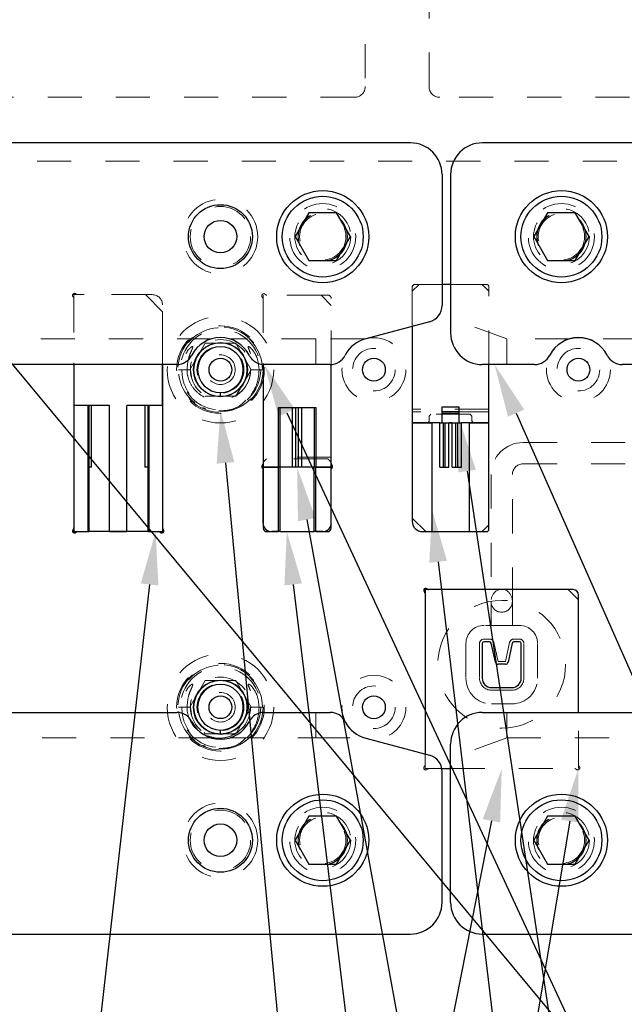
# Model space of a CAD drawing. Header units: inches. Extents: x 1880 to 2363, y -453 to -54.
# Tile 367 of 656: x 2041.19 to 2042.97, y -267.57 to -264.69. Entities that reach past the tile are written whole.
import ezdxf

# ---------------------------------------------------------------- set-up
doc = ezdxf.new("R2010")
doc.units = ezdxf.units.IN
doc.header["$LTSCALE"] = 0.5
doc.header["$MEASUREMENT"] = 0
doc.linetypes.add('HIDDEN', pattern=[0.225, 0.15, -0.075])
for name, color, linetype in [('DIE-M-S', 8, 'Continuous'), ('DIE-M-S2', 1, 'Continuous'), ('DIE-M-S3', 8, 'Continuous'), ('DSS-M-S', 53, 'Continuous'), ('RAI-M-S', 8, 'Continuous'), ('SID-M-S', 105, 'Continuous'), ('SVD-M-S', 8, 'Continuous')]:
    doc.layers.add(name, color=color, linetype=linetype)

msp = doc.modelspace()

# ---------------------------------------------------------------- linework, layer by layer
at = {"layer": 'DIE-M-S', "linetype": 'HIDDEN', "lineweight": 18}
for p, q in [((2042.34429, -265.47112), (2042.34429, -265.58671)), ((2042.43179, -265.46362), (2042.35179, -265.46362)), ((2042.56179, -265.46362), (2042.45679, -265.46362)), ((2042.56929, -265.69852), (2042.56929, -265.47112)), ((2041.58179, -265.49362), (2041.36275, -265.49362)), ((2042.09679, -265.49496), (2041.91775, -265.49496)), ((2041.35179, -265.50458), (2041.35179, -265.69852)), ((2041.61179, -265.69852), (2041.61179, -265.52362)), ((2041.90679, -265.50592), (2041.90679, -265.6984)), ((2042.10679, -265.6984), (2042.10679, -265.50496)), ((2042.83179, -266.87267), (2042.83179, -266.71872)), ((2042.38179, -266.84043), (2042.38179, -266.87267)), ((2042.39275, -266.88362), (2042.43106, -266.88362)), ((2042.45679, -266.88362), (2042.82084, -266.88362))]:
    msp.add_line(p, q, dxfattribs=at)
at = {"layer": 'DIE-M-S', "linetype": 'Continuous', "lineweight": 25}
for p, q in [((2042.45679, -265.46362), (2042.43179, -265.46362)), ((2042.34429, -265.58671), (2042.34429, -266.15862)), ((2041.35179, -265.69852), (2041.35179, -265.81862)), ((2041.61179, -265.81862), (2041.61179, -265.69852)), ((2041.90679, -265.6984), (2041.90679, -265.989)), ((2042.10679, -265.989), (2042.10679, -265.6984)), ((2042.56929, -266.18112), (2042.56929, -265.69852)), ((2041.90679, -266.00345), (2041.90679, -266.17862)), ((2042.10679, -266.17862), (2042.10679, -266.00345)), ((2041.45679, -266.18862), (2041.50679, -266.18862)), ((2041.91679, -266.18862), (2041.95179, -266.18862)), ((2042.06179, -266.18862), (2042.09679, -266.18862)), ((2042.37429, -266.18862), (2042.40179, -266.18862)), ((2042.51179, -266.18862), (2042.56179, -266.18862)), ((2042.81679, -266.35862), (2042.39275, -266.35862)), ((2042.38179, -266.36958), (2042.38179, -266.84043)), ((2042.83179, -266.71872), (2042.83179, -266.37362)), ((2042.43106, -266.88362), (2042.45679, -266.88362))]:
    msp.add_line(p, q, dxfattribs=at)
at = {"layer": 'DIE-M-S', "linetype": 'HIDDEN', "lineweight": 18}
for centre in [(2042.08179, -265.32352), (2042.78179, -265.32352), (2042.08179, -267.09372), (2042.78179, -267.09372)]:
    msp.add_circle(centre, 0.068, dxfattribs=at)
at = {"layer": 'DIE-M-S', "linetype": 'Continuous', "lineweight": 25}
for centre, radius in [((2041.78179, -265.71362), 0.079), ((2042.23179, -265.71362), 0.0335), ((2042.83179, -265.71362), 0.0335), ((2041.78179, -266.70362), 0.079), ((2042.23179, -266.70362), 0.0335)]:
    msp.add_circle(centre, radius, dxfattribs=at)
at = {"layer": 'DIE-M-S', "linetype": 'HIDDEN', "lineweight": 18}
for centre, radius, start, end in [((2042.35179, -265.47112), 0.0075, 90, 180), ((2042.56179, -265.47112), 0.0075, 0, 90), ((2041.35391, -265.49574), 0.006, 42.59227, 227.40773), ((2041.34579, -265.50458), 0.006, 0, 47.40773), ((2041.36275, -265.48762), 0.006, 222.59227, 270), ((2041.58179, -265.52362), 0.03, 0, 90), ((2041.90891, -265.49708), 0.006, 42.59227, 227.40773), ((2041.90079, -265.50592), 0.006, 0, 47.40773), ((2041.91775, -265.48896), 0.006, 222.59227, 270), ((2042.09679, -265.50496), 0.01, 0, 90), ((2042.38391, -266.8815), 0.006, 132.59227, 317.40773), ((2042.37579, -266.87267), 0.006, 312.59227, 0), ((2042.39275, -266.88962), 0.006, 90, 137.40773), ((2042.82084, -266.88962), 0.006, 42.59227, 90), ((2042.82967, -266.8815), 0.006, 222.59227, 47.40773), ((2042.83779, -266.87267), 0.006, 180, 227.40773)]:
    msp.add_arc(centre, radius, start, end, dxfattribs=at)
at = {"layer": 'DIE-M-S', "linetype": 'Continuous', "lineweight": 25}
for centre, radius, start, end in [((2041.90079, -265.989), 0.006, 312.59227, 0), ((2042.11279, -265.989), 0.006, 180, 227.40773), ((2041.90891, -265.99784), 0.006, 132.59227, 249.29519), ((2042.10467, -265.99784), 0.006, 290.70481, 47.40773), ((2042.37429, -266.15862), 0.03, 180, 270), ((2041.35391, -266.1865), 0.006, 132.59227, 317.40773), ((2041.34579, -266.17767), 0.006, 312.59227, 0), ((2041.36275, -266.19462), 0.006, 90, 137.40773), ((2041.60084, -266.19462), 0.006, 42.59227, 90), ((2041.60967, -266.1865), 0.006, 222.59227, 47.40773), ((2041.61779, -266.17767), 0.006, 180, 227.40773), ((2041.91679, -266.17862), 0.01, 180, 270), ((2042.09679, -266.17862), 0.01, 270, 0), ((2042.56179, -266.18112), 0.0075, 270, 0), ((2042.38391, -266.36074), 0.006, 42.59227, 227.40773), ((2042.37579, -266.36958), 0.006, 0, 47.40773), ((2042.39275, -266.35262), 0.006, 222.59227, 270), ((2042.81679, -266.37362), 0.015, 0, 90)]:
    msp.add_arc(centre, radius, start, end, dxfattribs=at)
at = {"layer": 'DIE-M-S2', "linetype": 'HIDDEN', "lineweight": 18}
for p, q in [((2042.36429, -265.46362), (2042.34429, -265.48362)), ((2042.43179, -265.46362), (2042.36429, -265.46362)), ((2042.54929, -265.46362), (2042.45679, -265.46362)), ((2042.56929, -265.48362), (2042.54929, -265.46362)), ((2041.56179, -265.49362), (2041.35179, -265.49362)), ((2041.35179, -265.49362), (2041.35179, -265.69852)), ((2041.56179, -265.49362), (2041.61179, -265.54362)), ((2041.90679, -265.49496), (2041.90679, -265.6984)), ((2042.07679, -265.49496), (2041.90679, -265.49496)), ((2042.10679, -265.52496), (2042.07679, -265.49496)), ((2042.34429, -265.48362), (2042.34429, -265.58671)), ((2042.56929, -265.69852), (2042.56929, -265.48362)), ((2042.10679, -265.6984), (2042.10679, -265.52496)), ((2041.61179, -265.54362), (2041.61179, -265.69852)), ((2042.56929, -265.82952), (2042.34429, -265.82952)), ((2042.56929, -265.83702), (2042.34429, -265.83702)), ((2042.39929, -265.84452), (2042.39429, -265.84952)), ((2042.51429, -265.84452), (2042.39929, -265.84452)), ((2042.51929, -265.84952), (2042.51429, -265.84452)), ((2042.39429, -265.84952), (2042.39429, -265.86202)), ((2042.51929, -265.84952), (2042.51929, -265.86202)), ((2042.10679, -265.96996), (2041.90679, -265.96996)), ((2041.91679, -265.97496), (2041.90679, -265.98496)), ((2042.09679, -265.97496), (2041.91679, -265.97496)), ((2042.10679, -265.98496), (2042.09679, -265.97496)), ((2042.83179, -266.88362), (2042.83179, -266.71872)), ((2042.38179, -266.84043), (2042.38179, -266.88362)), ((2042.38179, -266.88362), (2042.43106, -266.88362)), ((2042.45679, -266.88362), (2042.83179, -266.88362))]:
    msp.add_line(p, q, dxfattribs=at)
at = {"layer": 'DIE-M-S2', "linetype": 'Continuous', "lineweight": 25}
for p, q in [((2042.45679, -265.46362), (2042.43179, -265.46362)), ((2042.34429, -265.58671), (2042.34429, -265.86952)), ((2041.35179, -265.69852), (2041.35179, -265.81862)), ((2041.61179, -265.69852), (2041.61179, -265.81862)), ((2041.90679, -265.6984), (2041.90679, -265.99996)), ((2042.10679, -265.99996), (2042.10679, -265.6984)), ((2042.56929, -265.86952), (2042.56929, -265.69852)), ((2041.35179, -265.81862), (2041.35179, -266.18862)), ((2041.39229, -265.81862), (2041.35179, -265.81862)), ((2041.39229, -265.81862), (2041.39229, -266.18862)), ((2041.39529, -265.81862), (2041.39229, -265.81862)), ((2041.39529, -265.81862), (2041.39529, -266.18862)), ((2041.40315, -265.81862), (2041.39529, -265.81862)), ((2041.40315, -265.99996), (2041.40315, -265.81862)), ((2041.45679, -265.81862), (2041.40315, -265.81862)), ((2041.45679, -266.18862), (2041.45679, -265.81862)), ((2041.50679, -266.18862), (2041.50679, -265.81862)), ((2041.56044, -265.81862), (2041.50679, -265.81862)), ((2041.56044, -265.81862), (2041.56044, -265.99996)), ((2041.56829, -265.81862), (2041.56044, -265.81862)), ((2041.56829, -265.81862), (2041.56829, -266.18862)), ((2041.57129, -265.81862), (2041.56829, -265.81862)), ((2041.57129, -265.81862), (2041.57129, -266.18862)), ((2041.61179, -265.81862), (2041.57129, -265.81862)), ((2041.61179, -265.81862), (2041.61179, -266.18862)), ((2041.95179, -265.99996), (2041.95179, -265.82496)), ((2041.95179, -265.82496), (2041.95679, -265.82496)), ((2041.95679, -265.82496), (2041.99265, -265.82496)), ((2041.95679, -265.99996), (2041.95679, -265.82496)), ((2041.99265, -265.99996), (2041.99265, -265.82496)), ((2041.99265, -265.82496), (2042.00315, -265.82496)), ((2042.00315, -265.99996), (2042.00315, -265.82496)), ((2042.00315, -265.82496), (2042.01044, -265.82496)), ((2042.01044, -265.99996), (2042.01044, -265.82496)), ((2042.01044, -265.82496), (2042.02094, -265.82496)), ((2042.02094, -265.99996), (2042.02094, -265.82496)), ((2042.02094, -265.82496), (2042.05679, -265.82496)), ((2042.05679, -265.82496), (2042.05679, -265.99996)), ((2042.05679, -265.82496), (2042.06179, -265.82496)), ((2042.06179, -265.82496), (2042.06179, -265.99996)), ((2042.43179, -265.83636), (2042.43179, -265.82236)), ((2042.43179, -265.82236), (2042.48179, -265.82236)), ((2042.43179, -265.83636), (2042.48179, -265.83636)), ((2042.43179, -265.84136), (2042.43179, -265.83636)), ((2042.43179, -265.84136), (2042.48179, -265.84136)), ((2042.43179, -265.86952), (2042.43179, -265.84136)), ((2042.48179, -265.83636), (2042.48179, -265.82236)), ((2042.48179, -265.84136), (2042.48179, -265.83636)), ((2042.48179, -265.86952), (2042.48179, -265.84136)), ((2042.34429, -265.86952), (2042.34429, -266.14862)), ((2042.40179, -265.86952), (2042.34429, -265.86952)), ((2042.34429, -265.86952), (2042.40179, -265.86952)), ((2042.40179, -265.86952), (2042.40179, -266.18862)), ((2042.42494, -265.86952), (2042.40179, -265.86952)), ((2042.42494, -265.99996), (2042.42494, -265.86952)), ((2042.42494, -265.86952), (2042.43594, -265.86952)), ((2042.43594, -265.99996), (2042.43594, -265.86952)), ((2042.43594, -265.86952), (2042.44094, -265.86952)), ((2042.44094, -265.99996), (2042.44094, -265.86952)), ((2042.44094, -265.86952), (2042.45194, -265.86952)), ((2042.45194, -265.99996), (2042.45194, -265.86952)), ((2042.46164, -265.86952), (2042.45194, -265.86952)), ((2042.45194, -265.86952), (2042.46164, -265.86952)), ((2042.46164, -265.99996), (2042.46164, -265.86952)), ((2042.46164, -265.86952), (2042.47264, -265.86952)), ((2042.47264, -265.99996), (2042.47264, -265.86952)), ((2042.47264, -265.86952), (2042.47764, -265.86952)), ((2042.47764, -265.99996), (2042.47764, -265.86952)), ((2042.47764, -265.86952), (2042.48864, -265.86952)), ((2042.48864, -265.99996), (2042.48864, -265.86952)), ((2042.51179, -265.86952), (2042.48864, -265.86952)), ((2042.51179, -266.18862), (2042.51179, -265.86952)), ((2042.56929, -265.86952), (2042.51179, -265.86952)), ((2042.51179, -265.86952), (2042.56929, -265.86952)), ((2042.56929, -266.16862), (2042.56929, -265.86952)), ((2041.40315, -265.99996), (2041.39529, -265.99996)), ((2041.56829, -265.99996), (2041.56044, -265.99996)), ((2041.90679, -266.16362), (2041.90679, -265.99996)), ((2041.95179, -265.99996), (2041.90679, -265.99996)), ((2041.90679, -265.99996), (2041.95179, -265.99996)), ((2041.95179, -266.18862), (2041.95179, -265.99996)), ((2041.95648, -265.99996), (2041.95179, -265.99996)), ((2041.95679, -265.99996), (2041.95179, -265.99996)), ((2041.95648, -266.18862), (2041.95648, -265.99996)), ((2041.99265, -265.99996), (2041.95679, -265.99996)), ((2042.00315, -265.99996), (2041.99265, -265.99996)), ((2042.02094, -265.99996), (2042.00315, -265.99996)), ((2042.01044, -265.99996), (2042.00315, -265.99996)), ((2042.02094, -265.99996), (2042.01044, -265.99996)), ((2042.05679, -265.99996), (2042.02094, -265.99996)), ((2042.06179, -265.99996), (2042.05679, -265.99996)), ((2042.05711, -266.18862), (2042.05711, -265.99996)), ((2042.06179, -265.99996), (2042.05711, -265.99996)), ((2042.06179, -266.18862), (2042.06179, -265.99996)), ((2042.10679, -265.99996), (2042.06179, -265.99996)), ((2042.06179, -265.99996), (2042.10679, -265.99996)), ((2042.10679, -266.16362), (2042.10679, -265.99996)), ((2042.42494, -265.99996), (2042.43594, -265.99996)), ((2042.43594, -265.99996), (2042.44094, -265.99996)), ((2042.44094, -265.99996), (2042.45194, -265.99996)), ((2042.46164, -265.99996), (2042.47264, -265.99996)), ((2042.47264, -265.99996), (2042.47764, -265.99996)), ((2042.47764, -265.99996), (2042.48864, -265.99996)), ((2042.34429, -266.14862), (2042.38429, -266.18862)), ((2041.35179, -266.18862), (2041.39229, -266.18862)), ((2041.39229, -266.18862), (2041.39529, -266.18862)), ((2041.45679, -266.18862), (2041.39529, -266.18862)), ((2041.50679, -266.18862), (2041.45679, -266.18862)), ((2041.56829, -266.18862), (2041.50679, -266.18862)), ((2041.56829, -266.18862), (2041.57129, -266.18862)), ((2041.57129, -266.18862), (2041.61179, -266.18862)), ((2041.95179, -266.18862), (2041.93179, -266.18862)), ((2041.95648, -266.18862), (2041.95179, -266.18862)), ((2041.95648, -266.18862), (2042.05711, -266.18862)), ((2042.06179, -266.18862), (2042.05711, -266.18862)), ((2042.08179, -266.18862), (2042.06179, -266.18862)), ((2042.38429, -266.18862), (2042.40179, -266.18862)), ((2042.40179, -266.18862), (2042.51179, -266.18862)), ((2042.51179, -266.18862), (2042.54929, -266.18862)), ((2042.54929, -266.18862), (2042.56929, -266.16862)), ((2042.80179, -266.35862), (2042.38179, -266.35862)), ((2042.38179, -266.35862), (2042.38179, -266.84043)), ((2042.83179, -266.38862), (2042.80179, -266.35862)), ((2042.83179, -266.71872), (2042.83179, -266.38862)), ((2042.57105, -266.51145), (2042.55479, -266.51145)), ((2042.65879, -266.51145), (2042.64254, -266.51145)), ((2042.54962, -266.51662), (2042.54962, -266.61862)), ((2042.5884, -266.57145), (2042.5761, -266.51551)), ((2042.63749, -266.51551), (2042.62518, -266.57145)), ((2042.66396, -266.61862), (2042.66396, -266.51662)), ((2042.61754, -266.57759), (2042.59605, -266.57759)), ((2042.57679, -266.64579), (2042.63679, -266.64579)), ((2042.43106, -266.88362), (2042.45679, -266.88362))]:
    msp.add_line(p, q, dxfattribs=at)
at = {"layer": 'DIE-M-S2', "linetype": 'HIDDEN', "lineweight": 18}
for centre, start, end in [((2042.38679, -265.86202), 270, 0), ((2042.52679, -265.86202), 180, 270)]:
    msp.add_arc(centre, 0.0075, start, end, dxfattribs=at)
at = {"layer": 'DIE-M-S2', "linetype": 'Continuous', "lineweight": 25}
for centre, radius, start, end in [((2041.93179, -266.16362), 0.025, 180, 270), ((2042.08179, -266.16362), 0.025, 270, 0), ((2042.55479, -266.51662), 0.00517, 90, 180), ((2042.57105, -266.51662), 0.00517, 12.40742, 90), ((2042.64254, -266.51662), 0.00517, 90, 167.59258), ((2042.65879, -266.51662), 0.00517, 0, 90), ((2042.59605, -266.56976), 0.00783, 192.40742, 270), ((2042.61754, -266.56976), 0.00783, 270, 347.59258), ((2042.57679, -266.61862), 0.02717, 180, 270), ((2042.63679, -266.61862), 0.02717, 270, 0)]:
    msp.add_arc(centre, radius, start, end, dxfattribs=at)
at = {"layer": 'DIE-M-S3', "linetype": 'HIDDEN', "lineweight": 18}
for p, q in [((2042.20627, -263.95862), (2042.20627, -264.88362)), ((2042.39377, -264.88362), (2042.39377, -263.95862)), ((2042.17502, -264.91487), (2035.43179, -264.91487)), ((2044.78179, -264.91487), (2042.42502, -264.91487)), ((2040.64429, -265.10237), (2044.56929, -265.10237)), ((2041.81526, -265.71362), (2041.81526, -265.71362)), ((2041.8251, -265.71362), (2041.8251, -265.71362)), ((2041.85069, -265.71362), (2041.85069, -265.71362)), ((2041.86053, -265.71362), (2041.86053, -265.71362)), ((2041.78179, -265.83173), (2041.78179, -265.83173)), ((2044.56929, -265.92737), (2042.66929, -265.92737)), ((2042.66929, -265.98987), (2043.81929, -265.98987)), ((2042.57554, -266.02112), (2042.57554, -266.39362)), ((2042.63804, -266.39362), (2042.63804, -266.02112)), ((2042.57554, -266.39362), (2042.57554, -266.46362)), ((2042.63804, -266.46362), (2042.63804, -266.39362)), ((2042.65879, -266.46362), (2042.55479, -266.46362)), ((2042.57105, -266.50362), (2042.55479, -266.50362)), ((2042.65879, -266.50362), (2042.64254, -266.50362)), ((2042.50179, -266.51662), (2042.50179, -266.61862)), ((2042.54179, -266.51662), (2042.54179, -266.61862)), ((2042.59605, -266.56976), (2042.58374, -266.51383)), ((2042.62984, -266.51383), (2042.61754, -266.56976)), ((2042.67179, -266.61862), (2042.67179, -266.51662)), ((2042.71179, -266.61862), (2042.71179, -266.51662)), ((2042.61754, -266.56976), (2042.59605, -266.56976)), ((2042.57679, -266.65362), (2042.63679, -266.65362)), ((2041.81526, -266.70362), (2041.81526, -266.70362)), ((2041.8251, -266.70362), (2041.8251, -266.70362)), ((2041.85069, -266.70362), (2041.85069, -266.70362)), ((2041.86053, -266.70362), (2041.86053, -266.70362)), ((2042.57679, -266.69362), (2042.63679, -266.69362)), ((2041.78179, -266.82173), (2041.78179, -266.82173))]:
    msp.add_line(p, q, dxfattribs=at)
for centre, radius in [((2041.78179, -265.32352), 0.10937), ((2041.78179, -265.71362), 0.125), ((2041.78179, -265.71362), 0.11811), ((2041.78179, -265.71362), 0.0689), ((2041.78179, -265.71362), 0.04331), ((2042.23179, -265.71362), 0.0625), ((2042.83179, -265.71362), 0.0625), ((2041.78179, -266.70362), 0.125), ((2041.78179, -266.70362), 0.11811), ((2041.78179, -266.70362), 0.0689), ((2042.23179, -266.70362), 0.0625), ((2041.78179, -266.70362), 0.04331), ((2041.78179, -267.09372), 0.10938)]:
    msp.add_circle(centre, radius, dxfattribs=at)
at = {"layer": 'DIE-M-S3', "linetype": 'Continuous', "lineweight": 25}
for centre in [(2041.78179, -265.71362), (2041.78179, -266.70362)]:
    msp.add_circle(centre, 0.03346, dxfattribs=at)
at = {"layer": 'DIE-M-S3', "linetype": 'HIDDEN', "lineweight": 18}
for centre, radius, start, end in [((2042.17502, -264.88362), 0.03125, 270, 0), ((2042.42502, -264.88362), 0.03125, 180, 270), ((2042.66929, -266.02112), 0.09375, 90, 180), ((2042.66929, -266.02112), 0.03125, 90, 180), ((2042.60679, -266.39362), 0.03125, 180, 0), ((2042.55479, -266.51662), 0.053, 90, 180), ((2042.65879, -266.51662), 0.053, 0, 90), ((2042.55479, -266.51662), 0.013, 90, 180), ((2042.57105, -266.51662), 0.013, 12.40742, 90), ((2042.64254, -266.51662), 0.013, 90, 167.59258), ((2042.65879, -266.51662), 0.013, 0, 90), ((2042.57679, -266.61862), 0.075, 180, 270), ((2042.57679, -266.61862), 0.035, 180, 270), ((2042.63679, -266.61862), 0.035, 270, 0), ((2042.63679, -266.61862), 0.075, 270, 0)]:
    msp.add_arc(centre, radius, start, end, dxfattribs=at)
at = {"layer": 'DIE-M-S3', "linetype": 'Continuous', "lineweight": 25}
for centre, radius, start, end in [((2041.78179, -265.71362), 0.07874, 0, 270), ((2041.78179, -265.71362), 0.06693, 0, 270), ((2041.78179, -265.71362), 0.07874, 270, 0), ((2041.78179, -265.71362), 0.06693, 270, 0), ((2041.78179, -266.70362), 0.07874, 0, 270), ((2041.78179, -266.70362), 0.06693, 0, 270), ((2041.78179, -266.70362), 0.07874, 270, 0), ((2041.78179, -266.70362), 0.06693, 270, 0)]:
    msp.add_arc(centre, radius, start, end, dxfattribs=at)
at = {"layer": 'DIE-M-S3', "linetype": 'HIDDEN', "lineweight": 18}
msp.add_ellipse((2042.60679, -266.39362), major_axis=(0, -0.03608), ratio=0.8660254, start_param=1.5707963, end_param=4.712389, dxfattribs=at)
at = {"layer": 'DIE-M-S3', "linetype": 'Continuous', "lineweight": 25}
for points in [[(2041.78179, -265.79236), (2041.78179, -265.79215), (2041.78179, -265.79172), (2041.78179, -265.78853), (2041.78179, -265.78455), (2041.78179, -265.78185), (2041.78179, -265.78055)], [(2041.78179, -266.78236), (2041.78179, -266.78215), (2041.78179, -266.78172), (2041.78179, -266.77853), (2041.78179, -266.77455), (2041.78179, -266.77185), (2041.78179, -266.77055)]]:
    msp.add_open_spline(points, degree=3, knots=[0, 0, 0, 0, 0.2702613, 0.5624294, 0.7897364, 1, 1, 1, 1], dxfattribs=at)
at = {"layer": 'DSS-M-S', "linetype": 'HIDDEN', "lineweight": 18}
for centre, radius in [((2041.78179, -265.71362), 0.1285), ((2042.23179, -265.71362), 0.09375), ((2042.83179, -265.71362), 0.09375), ((2042.60679, -266.57759), 0.1875), ((2041.78179, -266.70362), 0.1285), ((2042.23179, -266.70362), 0.09375)]:
    msp.add_circle(centre, radius, dxfattribs=at)
at = {"layer": 'RAI-M-S', "linetype": 'Continuous', "lineweight": 25}
for p, q in [((2042.33879, -265.04852), (2038.92479, -265.04852)), ((2046.06379, -265.04852), (2042.54979, -265.04852)), ((2042.43179, -265.14152), (2042.43179, -265.52511)), ((2042.45679, -265.14152), (2042.45679, -265.60552)), ((2042.39455, -265.57345), (2042.20781, -265.62273)), ((2041.65335, -265.69852), (2041.16024, -265.69852)), ((2042.10335, -265.69852), (2041.91024, -265.69852)), ((2042.70335, -265.69852), (2042.54979, -265.69852)), ((2043.30335, -265.69852), (2042.96024, -265.69852)), ((2041.16024, -266.71872), (2041.65335, -266.71872)), ((2041.91024, -266.71872), (2042.10335, -266.71872)), ((2042.54979, -266.71872), (2043.30335, -266.71872)), ((2042.20781, -266.79451), (2042.39455, -266.84379)), ((2042.45679, -267.27572), (2042.45679, -266.81172)), ((2042.43179, -267.27572), (2042.43179, -266.89214)), ((2038.92479, -267.36872), (2042.33879, -267.36872)), ((2042.54979, -267.36872), (2046.06379, -267.36872))]:
    msp.add_line(p, q, dxfattribs=at)
at = {"layer": 'RAI-M-S', "linetype": 'HIDDEN', "lineweight": 18}
for p, q in [((2042.62164, -265.62362), (2042.45679, -265.56362)), ((2041.75466, -265.62362), (2041.05892, -265.62362)), ((2042.06116, -265.62362), (2041.80892, -265.62362)), ((2042.20466, -265.62362), (2042.06116, -265.62362)), ((2042.06116, -265.69852), (2042.06116, -265.62362)), ((2042.62164, -265.69852), (2042.62164, -265.62362)), ((2042.80466, -265.62362), (2042.62164, -265.62362)), ((2043.40466, -265.62362), (2042.85892, -265.62362)), ((2042.06116, -266.79362), (2042.06116, -266.71872)), ((2042.62164, -266.79362), (2042.62164, -266.71872)), ((2041.05892, -266.79362), (2041.75466, -266.79362)), ((2041.80892, -266.79362), (2042.06116, -266.79362)), ((2042.06116, -266.79362), (2042.20466, -266.79362)), ((2042.62164, -266.79362), (2042.45679, -266.85362)), ((2042.62164, -266.79362), (2043.40466, -266.79362))]:
    msp.add_line(p, q, dxfattribs=at)
at = {"layer": 'RAI-M-S', "linetype": 'Continuous', "lineweight": 25}
for centre in [(2041.78179, -265.32352), (2041.78179, -267.09372)]:
    msp.add_circle(centre, 0.09375, dxfattribs=at)
at = {"layer": 'RAI-M-S', "linetype": 'HIDDEN', "lineweight": 18}
for centre in [(2042.08179, -265.32352), (2042.78179, -265.32352), (2042.08179, -267.09372), (2042.78179, -267.09372)]:
    msp.add_circle(centre, 0.097, dxfattribs=at)
at = {"layer": 'RAI-M-S', "linetype": 'Continuous', "lineweight": 25}
for centre, radius, start, end in [((2042.33879, -265.14152), 0.093, 0, 90), ((2042.54979, -265.14152), 0.093, 90, 180), ((2042.38179, -265.52511), 0.05, 284.78377, 0), ((2042.54979, -265.60552), 0.093, 180, 270), ((2041.78179, -265.71362), 0.094, 26.87743, 153.12257), ((2042.23179, -265.71362), 0.094, 104.78377, 153.12257), ((2042.83179, -265.71362), 0.094, 26.87743, 153.12257), ((2041.65335, -265.64852), 0.05, 270, 333.12257), ((2041.91024, -265.64852), 0.05, 206.87743, 270), ((2042.10335, -265.64852), 0.05, 270, 333.12257), ((2042.70335, -265.64852), 0.05, 270, 333.12257), ((2042.96024, -265.64852), 0.05, 206.87743, 270), ((2041.65335, -266.76872), 0.05, 26.87743, 90), ((2041.91024, -266.76872), 0.05, 90, 153.12257), ((2042.10335, -266.76872), 0.05, 26.87743, 90), ((2042.54979, -266.81172), 0.093, 90, 180), ((2041.78179, -266.70362), 0.094, 206.87743, 333.12257), ((2042.23179, -266.70362), 0.094, 206.87743, 255.21623), ((2042.38179, -266.89214), 0.05, 0, 75.21623), ((2042.33879, -267.27572), 0.093, 270, 0), ((2042.54979, -267.27572), 0.093, 180, 270)]:
    msp.add_arc(centre, radius, start, end, dxfattribs=at)
at = {"layer": 'SID-M-S'}
for p, q in [((2036.43968, -260.00322), (2048.11871, -274.06005)), ((2041.97602, -265.83997), (2045.78647, -274.03358)), ((2042.64883, -265.84118), (2046.27277, -274.03209)), ((2041.79638, -265.98705), (2042.55053, -274.01648)), ((2042.50506, -266.01109), (2043.80204, -274.61017)), ((2042.03476, -266.15343), (2043.46816, -274.01876)), ((2042.4203, -266.27705), (2043.41603, -274.60937)), ((2041.57396, -266.34363), (2040.70372, -274.01687)), ((2041.99519, -266.34347), (2043.00541, -274.60944)), ((2042.57657, -267.03667), (2041.19776, -274.01929)), ((2042.80625, -267.03752), (2041.64766, -274.01824))]:
    msp.add_line(p, q, dxfattribs=at)
for points in [[(2041.95244, -265.85094), (2041.91024, -265.69852), (2041.95244, -265.85094), (2041.99959, -265.82901)], [(2042.62506, -265.8517), (2042.58572, -265.69852), (2042.62506, -265.8517), (2042.67261, -265.83066)], [(2041.77049, -265.98948), (2041.78179, -265.83173), (2041.77049, -265.98948), (2041.82227, -265.98462)], [(2042.47935, -266.01497), (2042.48179, -265.85683), (2042.47935, -266.01497), (2042.53077, -266.00721)], [(2042.00918, -266.15809), (2042.00679, -265.99996), (2042.00918, -266.15809), (2042.06034, -266.14877)], [(2042.39449, -266.28014), (2042.40179, -266.12215), (2042.39449, -266.28014), (2042.44612, -266.27397)], [(2041.54813, -266.3407), (2041.59154, -266.18862), (2041.54813, -266.3407), (2041.5998, -266.34656)], [(2041.96938, -266.34662), (2041.97626, -266.18862), (2041.96938, -266.34662), (2042.02099, -266.34032)], [(2042.55106, -267.03163), (2042.60679, -266.88362), (2042.55106, -267.03163), (2042.60208, -267.0417)], [(2042.7806, -267.03326), (2042.83179, -266.88362), (2042.7806, -267.03326), (2042.8319, -267.04177)]]:
    msp.add_solid(points, dxfattribs=at)
at = {"layer": 'SVD-M-S', "linetype": 'Continuous', "lineweight": 25}
for p, q in [((2042.0412, -265.25321), (2042.0006, -265.32352)), ((2042.12239, -265.25321), (2042.0412, -265.25321)), ((2042.16298, -265.32352), (2042.12239, -265.25321)), ((2042.7412, -265.25321), (2042.7006, -265.32352)), ((2042.82239, -265.25321), (2042.7412, -265.25321)), ((2042.86298, -265.32352), (2042.82239, -265.25321)), ((2042.0006, -265.32352), (2042.0412, -265.39383)), ((2042.12239, -265.39383), (2042.16298, -265.32352)), ((2042.7006, -265.32352), (2042.7412, -265.39383)), ((2042.82239, -265.39383), (2042.86298, -265.32352)), ((2042.0412, -265.39383), (2042.12239, -265.39383)), ((2042.7412, -265.39383), (2042.82239, -265.39383)), ((2042.0412, -267.02341), (2042.0006, -267.09372)), ((2042.12239, -267.02341), (2042.0412, -267.02341)), ((2042.16298, -267.09372), (2042.12239, -267.02341)), ((2042.7412, -267.02341), (2042.7006, -267.09372)), ((2042.82239, -267.02341), (2042.7412, -267.02341)), ((2042.86298, -267.09372), (2042.82239, -267.02341)), ((2042.0006, -267.09372), (2042.0412, -267.16403)), ((2042.12239, -267.16403), (2042.16298, -267.09372)), ((2042.7006, -267.09372), (2042.7412, -267.16403)), ((2042.82239, -267.16403), (2042.86298, -267.09372)), ((2042.0412, -267.16403), (2042.12239, -267.16403)), ((2042.7412, -267.16403), (2042.82239, -267.16403))]:
    msp.add_line(p, q, dxfattribs=at)
at = {"layer": 'SVD-M-S', "linetype": 'HIDDEN', "lineweight": 18}
for p, q in [((2041.69161, -265.71362), (2041.7367, -265.63552)), ((2041.7367, -265.63552), (2041.82688, -265.63552)), ((2041.82688, -265.63552), (2041.87197, -265.71362)), ((2041.67094, -265.71362), (2041.65854, -265.71362)), ((2041.69341, -265.71362), (2041.65867, -265.71362)), ((2041.69354, -265.71362), (2041.67094, -265.71362)), ((2041.6983, -265.74129), (2041.69354, -265.71362)), ((2041.87197, -265.71362), (2041.82688, -265.79172)), ((2041.90496, -265.71362), (2041.87012, -265.71362)), ((2041.87017, -265.71362), (2041.90491, -265.71362)), ((2041.90504, -265.71362), (2041.87023, -265.71362)), ((2041.83369, -265.78559), (2041.81526, -265.79488)), ((2041.82688, -265.79172), (2041.7367, -265.79172)), ((2041.69161, -266.70362), (2041.7367, -266.62552)), ((2041.7367, -266.62552), (2041.82688, -266.62552)), ((2041.82688, -266.62552), (2041.87197, -266.70362)), ((2041.67094, -266.70362), (2041.65854, -266.70362)), ((2041.69341, -266.70362), (2041.65867, -266.70362)), ((2041.69354, -266.70362), (2041.67094, -266.70362)), ((2041.69436, -266.70839), (2041.69161, -266.70362)), ((2041.6983, -266.73129), (2041.69354, -266.70362)), ((2041.87197, -266.70362), (2041.82688, -266.78172)), ((2041.90496, -266.70362), (2041.87012, -266.70362)), ((2041.87017, -266.70362), (2041.90491, -266.70362)), ((2041.90504, -266.70362), (2041.87023, -266.70362)), ((2041.7367, -266.78172), (2041.73423, -266.77745)), ((2041.82688, -266.78172), (2041.7367, -266.78172)), ((2041.83369, -266.77559), (2041.81526, -266.78488))]:
    msp.add_line(p, q, dxfattribs=at)
at = {"layer": 'SVD-M-S', "linetype": 'Continuous', "lineweight": 25}
for centre, radius in [((2042.08179, -265.32352), 0.135), ((2042.08179, -265.32352), 0.1186), ((2042.78179, -265.32352), 0.135), ((2042.78179, -265.32352), 0.1186), ((2041.78179, -265.32352), 0.04775), ((2042.08179, -267.09372), 0.135), ((2042.78179, -267.09372), 0.135), ((2042.08179, -267.09372), 0.1186), ((2042.78179, -267.09372), 0.1186), ((2041.78179, -267.09372), 0.04775)]:
    msp.add_circle(centre, radius, dxfattribs=at)
at = {"layer": 'SVD-M-S', "linetype": 'HIDDEN', "lineweight": 18}
for centre, radius in [((2041.78179, -265.32352), 0.0885), ((2042.08179, -265.32352), 0.082), ((2042.78179, -265.32352), 0.082), ((2042.08179, -265.32352), 0.07247), ((2042.08179, -265.32352), 0.0722), ((2042.08179, -265.32352), 0.07168), ((2042.78179, -265.32352), 0.07247), ((2042.78179, -265.32352), 0.0722), ((2042.78179, -265.32352), 0.07168), ((2041.78179, -265.71362), 0.15625), ((2041.78179, -265.71362), 0.08825), ((2041.78179, -265.71362), 0.078), ((2041.78179, -266.70362), 0.15625), ((2041.78179, -266.70362), 0.08825), ((2041.78179, -266.70362), 0.078), ((2041.78179, -267.09372), 0.0885), ((2042.08179, -267.09372), 0.082), ((2042.08179, -267.09372), 0.07247), ((2042.08179, -267.09372), 0.0722), ((2042.08179, -267.09372), 0.07168), ((2042.78179, -267.09372), 0.082), ((2042.78179, -267.09372), 0.07247), ((2042.78179, -267.09372), 0.0722), ((2042.78179, -267.09372), 0.07168)]:
    msp.add_circle(centre, radius, dxfattribs=at)
for centre in [(2041.78179, -265.71362), (2041.78179, -266.70362)]:
    msp.add_arc(centre, 0.12325, 0, 315.72721, dxfattribs=at)
for points, knots in [([(2041.68367, -265.71362), (2041.68468, -265.70178), (2041.68618, -265.68408), (2041.69363, -265.66485), (2041.69774, -265.65557), (2041.69968, -265.65091), (2041.70044, -265.6485), (2041.70063, -265.64726), (2041.70058, -265.64658), (2041.70044, -265.64619), (2041.7002, -265.64593), (2041.69991, -265.64579), (2041.69943, -265.64574), (2041.69826, -265.64598), (2041.69453, -265.64816), (2041.68556, -265.65712), (2041.67384, -265.67686), (2041.66873, -265.69837), (2041.66846, -265.71142), (2041.66841, -265.71362)], [0, 0, 0, 0, 0.2379614, 0.3558648, 0.4139563, 0.4430096, 0.4576723, 0.4650202, 0.468145, 0.4713047, 0.4731896, 0.4750753, 0.4777409, 0.4826796, 0.4989153, 0.5638328, 0.7365381, 0.9556022, 1, 1, 1, 1]), ([(2041.89517, -265.71362), (2041.8941, -265.70238), (2041.8922, -265.68223), (2041.88028, -265.66023), (2041.87069, -265.64945), (2041.86589, -265.64622), (2041.86447, -265.64579), (2041.86399, -265.64574), (2041.86359, -265.64582), (2041.86332, -265.64598), (2041.86311, -265.64626), (2041.86297, -265.64675), (2041.863, -265.64824), (2041.86482, -265.65352), (2041.87069, -265.66607), (2041.87813, -265.6869), (2041.87931, -265.7046), (2041.87991, -265.71362)], [0, 0, 0, 0, 0.2257023, 0.4042496, 0.4931466, 0.5153527, 0.5191338, 0.5229358, 0.5250771, 0.5272378, 0.5291333, 0.5319246, 0.5373757, 0.5588102, 0.6434775, 0.8183439, 1, 1, 1, 1]), ([(2041.69001, -265.7843), (2041.68386, -265.77381), (2041.67107, -265.752), (2041.66932, -265.72673), (2041.66841, -265.71362)], [0, 0, 0, 0, 0.48118328, 1, 1, 1, 1]), ([(2041.68367, -265.71362), (2041.68377, -265.7166), (2041.6842, -265.72996), (2041.69144, -265.75358), (2041.71075, -265.77956), (2041.73791, -265.79772), (2041.76923, -265.80585), (2041.801, -265.80334), (2041.82972, -265.79083), (2041.85254, -265.76993), (2041.86417, -265.74834), (2041.86802, -265.7339), (2041.86918, -265.7275), (2041.86959, -265.72446), (2041.8699, -265.72147), (2041.87007, -265.71924), (2041.87021, -265.71646), (2041.87022, -265.71458), (2041.87023, -265.71362)], [0, 0, 0, 0, 0.03098211, 0.13909616, 0.2504876, 0.36232093, 0.47307836, 0.5820155, 0.68890031, 0.79398709, 0.89894063, 0.9391461, 0.94917767, 0.96667595, 0.97104888, 0.98044093, 0.98998471, 1, 1, 1, 1]), ([(2041.89517, -265.71362), (2041.89422, -265.72672), (2041.89232, -265.75301), (2041.87893, -265.77569), (2041.87221, -265.78707)], [0, 0, 0, 0, 0.4982217, 1, 1, 1, 1]), ([(2041.87004, -265.79966), (2041.86883, -265.80087), (2041.85797, -265.81171), (2041.83343, -265.82782), (2041.79357, -265.83778), (2041.75407, -265.83299), (2041.72568, -265.82198), (2041.71465, -265.81038), (2041.71261, -265.80823)], [0, 0, 0, 0, 0.0296945, 0.2651226, 0.4965645, 0.7242061, 0.9489615, 1, 1, 1, 1]), ([(2041.85648, -265.80276), (2041.8527, -265.80683), (2041.84008, -265.82048), (2041.81193, -265.83304), (2041.78815, -265.83412), (2041.77737, -265.83461)], [0, 0, 0, 0, 0.1888255, 0.6321303, 1, 1, 1, 1]), ([(2041.73803, -265.82745), (2041.73565, -265.82722), (2041.73295, -265.82696), (2041.73079, -265.82547), (2041.73054, -265.8253)], [0, 0, 0, 0, 0.8839994, 1, 1, 1, 1]), ([(2041.68367, -266.70362), (2041.68468, -266.69178), (2041.68618, -266.67408), (2041.69363, -266.65485), (2041.69774, -266.64557), (2041.69968, -266.64091), (2041.70044, -266.6385), (2041.70063, -266.63726), (2041.70058, -266.63658), (2041.70044, -266.63619), (2041.7002, -266.63593), (2041.69991, -266.63579), (2041.69943, -266.63574), (2041.69826, -266.63598), (2041.69453, -266.63816), (2041.68556, -266.64712), (2041.67384, -266.66686), (2041.66873, -266.68837), (2041.66846, -266.70142), (2041.66841, -266.70362)], [0, 0, 0, 0, 0.2379614, 0.3558648, 0.4139563, 0.4430096, 0.4576723, 0.4650202, 0.468145, 0.4713047, 0.4731896, 0.4750753, 0.4777409, 0.4826796, 0.4989153, 0.5638328, 0.7365381, 0.9556022, 1, 1, 1, 1]), ([(2041.89517, -266.70362), (2041.8941, -266.69238), (2041.8922, -266.67223), (2041.88028, -266.65023), (2041.87069, -266.63945), (2041.86589, -266.63622), (2041.86447, -266.63579), (2041.86399, -266.63574), (2041.86359, -266.63582), (2041.86332, -266.63598), (2041.86311, -266.63626), (2041.86297, -266.63675), (2041.863, -266.63824), (2041.86482, -266.64352), (2041.87069, -266.65607), (2041.87813, -266.6769), (2041.87931, -266.6946), (2041.87991, -266.70362)], [0, 0, 0, 0, 0.2257023, 0.4042496, 0.4931466, 0.5153527, 0.5191338, 0.5229358, 0.5250771, 0.5272378, 0.5291333, 0.5319246, 0.5373757, 0.5588102, 0.6434775, 0.8183439, 1, 1, 1, 1]), ([(2041.69001, -266.7743), (2041.68386, -266.76381), (2041.67107, -266.742), (2041.66932, -266.71673), (2041.66841, -266.70362)], [0, 0, 0, 0, 0.4811833, 1, 1, 1, 1]), ([(2041.68367, -266.70362), (2041.68376, -266.7066), (2041.68418, -266.71998), (2041.69174, -266.74315), (2041.70521, -266.76428), (2041.71678, -266.7715), (2041.71926, -266.77305)], [0, 0, 0, 0, 0.1103256, 0.495314, 0.891973, 1, 1, 1, 1]), ([(2041.7423, -266.78702), (2041.75129, -266.79), (2041.77027, -266.7963), (2041.80106, -266.79319), (2041.82971, -266.78087), (2041.85254, -266.75992), (2041.86417, -266.73834), (2041.86802, -266.7239), (2041.86918, -266.7175), (2041.86959, -266.71446), (2041.8699, -266.71147), (2041.87007, -266.70924), (2041.87021, -266.70646), (2041.87022, -266.70458), (2041.87023, -266.70362)], [0, 0, 0, 0, 0.1567393, 0.3310772, 0.5021307, 0.6703066, 0.8382693, 0.9026123, 0.9186663, 0.9466697, 0.953668, 0.9686986, 0.983972, 1, 1, 1, 1]), ([(2041.89517, -266.70362), (2041.89422, -266.71672), (2041.89232, -266.74301), (2041.87893, -266.76569), (2041.87221, -266.77707)], [0, 0, 0, 0, 0.4982217, 1, 1, 1, 1]), ([(2041.87004, -266.78966), (2041.86883, -266.79087), (2041.85797, -266.80171), (2041.83343, -266.81782), (2041.79357, -266.82778), (2041.75407, -266.82299), (2041.72568, -266.81198), (2041.71465, -266.80038), (2041.71261, -266.79823)], [0, 0, 0, 0, 0.0296945, 0.2651226, 0.4965645, 0.7242061, 0.9489615, 1, 1, 1, 1]), ([(2041.85648, -266.79276), (2041.8527, -266.79683), (2041.84008, -266.81048), (2041.81193, -266.82304), (2041.78815, -266.82412), (2041.77737, -266.82461)], [0, 0, 0, 0, 0.1888255, 0.6321303, 1, 1, 1, 1]), ([(2041.73803, -266.81745), (2041.73565, -266.81722), (2041.73295, -266.81696), (2041.73079, -266.81547), (2041.73054, -266.8153)], [0, 0, 0, 0, 0.8839994, 1, 1, 1, 1])]:
    msp.add_open_spline(points, degree=3, knots=knots, dxfattribs=at)

doc.saveas('drawing.dxf')
